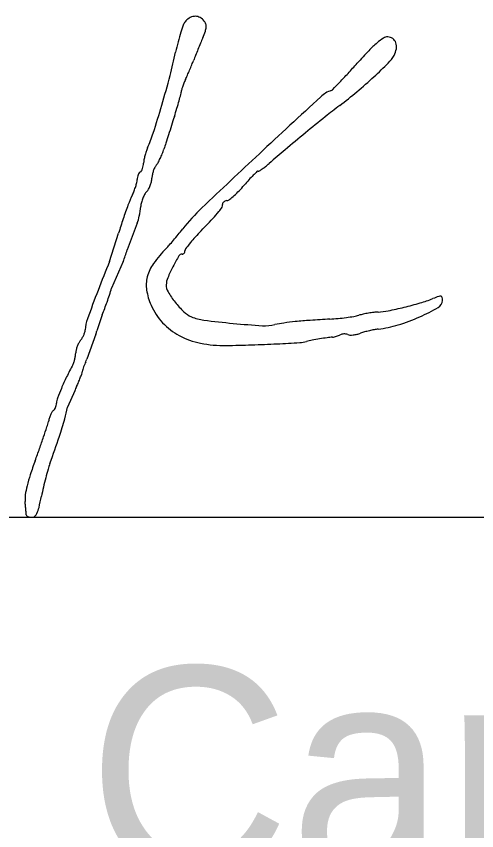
# Model space of a CAD drawing. Extents: x 0 to 34, y 0 to 22.
# Drawn here: x 25.385 to 25.693, y 8.716 to 9.261 of the extents above; entities that cross this region are included whole.
import ezdxf

# ---------------------------------------------------------------- set-up
doc = ezdxf.new("R2010")
doc.units = 0
doc.layers.add('SH_Data', color=7, linetype='Continuous')
doc.layers.add('SH_Text', color=7, linetype='Continuous')

msp = doc.modelspace()

# ---------------------------------------------------------------- linework, layer by layer
at = {"layer": 'SH_Data'}
msp.add_line((24.527883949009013, 8.926235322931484), (28.027883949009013, 8.926235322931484), dxfattribs=at)
at = {"layer": 'SH_Text'}
for p, q in [((25.46574164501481, 9.122891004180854), (25.45916330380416, 9.105001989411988)), ((25.44729066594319, 9.097297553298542), (25.45340133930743, 9.116211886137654)), ((25.456400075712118, 9.097184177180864), (25.44871316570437, 9.079510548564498)), ((25.442454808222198, 9.061636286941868), (25.43876923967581, 9.05082316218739)), ((25.438062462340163, 9.048666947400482), (25.432046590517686, 9.031879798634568)), ((25.424099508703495, 9.010786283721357), (25.419250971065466, 8.999828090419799))]:
    msp.add_line(p, q, dxfattribs=at)
for centre, radius, start, end in [((25.503491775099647, 9.253393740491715), 0.007070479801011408, 137.22300772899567, 159.01474832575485), ((25.50631025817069, 9.25078589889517), 0.010910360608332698, 117.03439841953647, 137.22301092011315), ((25.504669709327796, 9.254000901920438), 0.007300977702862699, 89.75781129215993, 117.03446165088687), ((25.50467193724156, 9.254528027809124), 0.006773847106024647, 61.234726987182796, 89.75780913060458), ((25.503676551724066, 9.252714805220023), 0.008842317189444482, 37.874492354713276, 61.23479156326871), ((25.505078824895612, 9.253805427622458), 0.007065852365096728, 19.142193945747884, 37.874589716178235), ((25.59608272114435, 9.217878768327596), 0.10623900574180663, 159.01475801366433, 162.0283423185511), ((25.435940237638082, 9.278080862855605), 0.0801001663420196, 337.05119776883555, 340.450192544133), ((25.501070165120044, 9.25495341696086), 0.01098586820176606, 340.4501519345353, 355.16408499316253), ((25.50695237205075, 9.254455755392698), 0.005082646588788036, 355.1641465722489, 19.14210515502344), ((25.603541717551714, 9.215459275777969), 0.1140805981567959, 162.02834408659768, 165.39434368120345), ((25.971520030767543, 9.051305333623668), 0.5015121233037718, 157.0511989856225, 157.49718877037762), ((25.651286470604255, 9.21467596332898), 0.038157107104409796, 122.9410784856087, 130.7884487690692), ((25.633292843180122, 9.242446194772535), 0.0050669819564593, 88.18438206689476, 122.94104786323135), ((25.633259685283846, 9.241399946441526), 0.006113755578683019, 54.283094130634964, 88.18445004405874), ((25.63346513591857, 9.241685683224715), 0.005761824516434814, 18.84323948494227, 54.28309458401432), ((25.638409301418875, 9.206373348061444), 0.15011256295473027, 165.3943707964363, 168.13435360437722), ((26.296575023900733, 8.916642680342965), 0.8533569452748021, 157.49707829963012, 157.7966204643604), ((25.67802308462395, 9.18368869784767), 0.07908456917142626, 130.788461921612, 136.34071157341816), ((25.631238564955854, 9.240925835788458), 0.008114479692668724, 350.04864066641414, 18.843141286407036), ((25.1915201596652, 9.300267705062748), 0.306533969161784, 345.1301906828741, 348.1343800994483), ((25.81034836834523, 9.112307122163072), 0.32923732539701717, 158.09809544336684, 158.69465775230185), ((26.266239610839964, 8.929023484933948), 0.8205923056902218, 157.79655998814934, 158.09816479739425), ((25.88493487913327, 8.986240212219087), 0.36508875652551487, 136.340669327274, 138.12528219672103), ((25.6173860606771, 9.246463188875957), 0.023233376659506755, 314.94077373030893, 330.83772668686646), ((25.62550725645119, 9.241931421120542), 0.013933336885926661, 330.8377265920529, 350.0485715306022), ((25.332809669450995, 9.298543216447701), 0.1833317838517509, 337.66739605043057, 338.6945879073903), ((25.060382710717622, 9.725412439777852), 0.7422783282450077, 317.41342041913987, 318.12526089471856), ((25.39725935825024, 9.467045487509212), 0.3348618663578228, 312.67720107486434, 314.9407691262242), ((25.18931435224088, 9.35741857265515), 0.33843527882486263, 336.3837314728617, 337.0265884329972), ((25.183842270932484, 9.359738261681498), 0.34437873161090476, 337.0265999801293, 337.6673943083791), ((24.718326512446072, 9.425906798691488), 0.7961229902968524, 343.6570947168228, 345.1302635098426), ((25.5486993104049, 9.195659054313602), 0.05569635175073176, 155.21705053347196, 158.03471499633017), ((25.359687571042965, 9.282926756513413), 0.15248887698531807, 335.2169602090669, 336.383721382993), ((25.295759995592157, 9.509073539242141), 0.42258318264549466, 316.32802934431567, 317.4134324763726), ((25.40286043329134, 9.460971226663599), 0.3265993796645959, 310.02355906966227, 312.67715180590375), ((25.53780777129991, 9.199720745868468), 0.044067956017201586, 161.09845995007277, 164.05979938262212), ((25.543242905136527, 9.197859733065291), 0.049812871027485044, 158.03470713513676, 161.09847371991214), ((24.922784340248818, 9.865145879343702), 0.9382365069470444, 315.90917203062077, 316.3281183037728), ((25.220648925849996, 9.281087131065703), 0.2836719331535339, 344.39627758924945, 345.2811492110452), ((25.488366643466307, 9.210758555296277), 0.006870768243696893, 345.28111419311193, 358.18445271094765), ((25.500509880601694, 9.210373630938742), 0.005278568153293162, 164.05982897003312, 178.18435083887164), ((33.98914786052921, 0.11163117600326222), 12.381548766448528, 132.72433727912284, 132.983543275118), ((25.602367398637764, 9.19255556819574), 0.02026750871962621, 109.33741020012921, 132.72424589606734), ((25.594796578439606, 9.214129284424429), 0.0025960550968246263, 289.3373055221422, 315.9091805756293), ((25.418268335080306, 9.442624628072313), 0.30264105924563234, 307.2138542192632, 310.02349848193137), ((24.65053463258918, 9.445784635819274), 0.8667690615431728, 342.3657258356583, 343.6571590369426), ((25.263606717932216, 9.269089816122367), 0.239070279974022, 343.1413469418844, 344.3963411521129), ((25.153815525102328, 9.302360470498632), 0.3537918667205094, 342.2058167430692, 343.1413370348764), ((25.86989305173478, 8.847928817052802), 0.4441038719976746, 127.21378627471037, 128.78824952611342), ((33.47998648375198, 6.6300362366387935), 8.390717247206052, 162.20571545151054, 162.24811432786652), ((26.650158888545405, 7.877064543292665), 1.6896528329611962, 128.78821486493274, 129.37102627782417), ((35.346506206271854, 6.032478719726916), 10.350556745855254, 162.24805043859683, 162.28426137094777), ((25.39058750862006, 9.21053869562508), 0.09022613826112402, 335.5577830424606, 342.3657270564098), ((34.39257596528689, 6.337198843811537), 9.349139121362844, 162.28422284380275, 162.320662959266), ((26.659832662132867, 7.865276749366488), 1.7049018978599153, 129.37105613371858, 129.96395153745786), ((27.654914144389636, 8.48478409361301), 2.2774908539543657, 162.32066532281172, 162.42471445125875), ((25.51003639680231, 9.157820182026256), 0.04040307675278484, 161.30433235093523, 165.44751171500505), ((25.496497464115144, 9.162401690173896), 0.026109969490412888, 155.55779789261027, 161.3042767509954), ((25.434467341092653, 9.188419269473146), 0.05178750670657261, 334.4649306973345, 338.3159905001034), ((25.43844672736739, 9.186836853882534), 0.04750503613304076, 338.31611578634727, 342.42469971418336), ((29.012164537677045, 5.451879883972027), 5.081643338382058, 132.98364448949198, 133.57791498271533), ((26.007650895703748, 8.643511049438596), 0.6895252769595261, 129.96397718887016, 131.1298216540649), ((25.484824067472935, 9.162598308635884), 0.014736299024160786, 169.64872742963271, 178.18437080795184), ((25.507789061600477, 9.158403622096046), 0.038081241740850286, 165.44757387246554, 169.64871735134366), ((25.440272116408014, 9.185646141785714), 0.04535433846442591, 330.5573123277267, 334.46496414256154), ((25.461381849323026, 9.162389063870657), 0.008549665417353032, 329.15616349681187, 339.71448763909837), ((25.45915094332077, 9.1632136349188), 0.010928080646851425, 339.7146101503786, 349.33556230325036), ((25.457883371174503, 9.16345232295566), 0.012217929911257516, 349.33559666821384, 358.18431173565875), ((25.493652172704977, 9.152197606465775), 0.017973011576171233, 153.87840862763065, 161.53348522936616), ((25.483711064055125, 9.157072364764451), 0.006901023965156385, 138.2356576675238, 153.87850756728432), ((25.47136962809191, 9.168093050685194), 0.00964486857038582, 318.2357391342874, 330.5573431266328), ((25.520442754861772, 9.20030479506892), 0.05032820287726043, 302.61963432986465, 305.23587515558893), ((25.52248782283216, 9.197409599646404), 0.0467835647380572, 305.2358589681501, 308.6586835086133), ((25.506570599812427, 9.217306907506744), 0.07226416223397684, 308.65869421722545, 311.1298800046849), ((25.474949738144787, 9.151780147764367), 0.00914667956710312, 167.94279577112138, 178.18435452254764), ((25.47479496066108, 9.15181319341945), 0.00898841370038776, 157.56619975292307, 167.94270313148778), ((25.473214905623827, 9.152465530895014), 0.00727899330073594, 146.25782915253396, 157.56616375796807), ((25.469106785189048, 9.155209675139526), 0.002338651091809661, 119.90187438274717, 146.25778491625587), ((25.466859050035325, 9.15911831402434), 0.0021702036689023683, 299.9018276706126, 329.1561776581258), ((25.46344722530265, 9.153440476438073), 0.012245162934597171, 346.85249727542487, 358.18438019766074), ((25.49045164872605, 9.152584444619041), 0.014772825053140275, 168.95118052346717, 178.18432427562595), ((25.495369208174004, 9.151624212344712), 0.019783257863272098, 161.53349155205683, 168.951162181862), ((25.605300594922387, 9.093343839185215), 0.08729206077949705, 135.11007171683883, 137.86174118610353), ((25.63215842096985, 9.066588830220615), 0.12520212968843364, 133.51744580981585, 135.11001366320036), ((25.546729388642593, 9.15655736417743), 0.0011357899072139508, 88.1844063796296, 133.51734451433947), ((25.546810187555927, 9.159106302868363), 0.0014144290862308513, 268.1843708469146, 302.6195962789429), ((25.425101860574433, 9.159813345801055), 0.04160925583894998, 338.5245084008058, 342.7011374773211), ((25.429382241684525, 9.158480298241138), 0.03712610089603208, 342.7010645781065, 346.9668156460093), ((25.45568977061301, 9.152390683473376), 0.010122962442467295, 346.96677257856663, 358.18434105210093), ((25.457710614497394, 9.154656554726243), 0.01809939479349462, 330.37745139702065, 338.6821610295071), ((25.456919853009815, 9.154965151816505), 0.018948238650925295, 338.68213734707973, 346.8524902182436), ((25.477644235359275, 9.198987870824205), 0.07836445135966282, 316.0685426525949, 319.69345890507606), ((25.65203971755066, 9.05105533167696), 0.1503227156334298, 137.8618133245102, 139.69340580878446), ((25.529540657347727, 9.108824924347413), 0.07463750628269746, 153.65575735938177, 159.42811755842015), ((25.432262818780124, 9.156996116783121), 0.033914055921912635, 333.6557721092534, 338.52449326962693), ((25.489803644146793, 9.131517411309), 0.021781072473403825, 150.71546301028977, 158.14687020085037), ((25.478444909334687, 9.137887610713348), 0.008758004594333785, 136.0396747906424, 150.71549140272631), ((25.46586269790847, 9.150021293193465), 0.00872164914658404, 316.03963450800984, 330.37738909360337), ((25.489433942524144, 9.187629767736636), 0.06199363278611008, 311.7474422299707, 316.068636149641), ((25.48499558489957, 9.132528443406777), 0.016888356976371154, 165.38220118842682, 174.69428375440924), ((25.491535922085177, 9.130822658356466), 0.02364747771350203, 158.14680899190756, 165.38223624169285), ((25.525220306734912, 9.134875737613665), 0.0026393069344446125, 130.1368602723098, 151.0182018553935), ((25.526393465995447, 9.133484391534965), 0.0044592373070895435, 114.39142401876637, 130.13692345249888), ((25.527619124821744, 9.130781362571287), 0.0074271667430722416, 103.64624961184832, 114.39141217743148), ((25.524709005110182, 9.142768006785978), 0.004907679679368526, 283.6462639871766, 307.64235710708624), ((25.49439853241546, 9.1820668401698), 0.054537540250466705, 307.64234718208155, 311.74749446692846), ((25.661927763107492, 9.059138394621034), 0.21604152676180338, 159.42821154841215, 162.04078592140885), ((25.404120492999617, 9.140039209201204), 0.06433474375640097, 348.8694102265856, 354.6942197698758), ((25.60244308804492, 9.035205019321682), 0.13528918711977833, 133.57796265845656, 141.69887448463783), ((25.50160077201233, 9.146168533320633), 0.024464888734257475, 320.7679330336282, 329.1115524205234), ((25.520613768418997, 9.134794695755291), 0.00230956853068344, 329.1115525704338, 16.21209061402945), ((25.52373052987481, 9.135700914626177), 0.0009362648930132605, 151.01813757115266, 196.2122493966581), ((26.07266083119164, 8.926006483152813), 0.6478120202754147, 162.0408010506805, 162.92567267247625), ((25.445764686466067, 9.131845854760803), 0.021892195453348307, 335.855264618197, 348.86940195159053), ((24.58374399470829, 10.008517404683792), 1.2840258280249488, 316.0082006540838, 316.5848241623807), ((25.454657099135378, 9.184498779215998), 0.08506947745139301, 316.58481005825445, 320.767854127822), ((25.256454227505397, 9.308976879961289), 0.30591621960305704, 319.7961608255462, 320.7188470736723), ((25.274744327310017, 9.294016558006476), 0.28228702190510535, 320.71886168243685, 321.6988427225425), ((25.60408472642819, 9.023468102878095), 0.13421862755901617, 136.00823089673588, 138.3384845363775), ((25.28191546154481, 9.28745728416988), 0.2725790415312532, 318.87832912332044, 319.7962026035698), ((25.568197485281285, 9.055399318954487), 0.08618221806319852, 138.33851655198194, 141.5860531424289), ((25.371065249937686, 9.131743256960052), 0.09206716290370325, 337.95293198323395, 343.11486703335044), ((25.548695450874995, 9.044270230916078), 0.0885402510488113, 135.69024330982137, 144.30713281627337), ((25.44903291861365, 9.141560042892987), 0.050736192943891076, 315.69017702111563, 318.87836688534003), ((25.494928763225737, 9.104492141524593), 0.0028505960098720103, 340.46997314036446, 358.1843855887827), ((25.500189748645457, 9.104325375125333), 0.0024130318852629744, 144.0004044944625, 178.18443057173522), ((25.5754763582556, 9.049627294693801), 0.09547190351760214, 141.58606479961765, 144.00041963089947), ((25.61929534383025, 9.026403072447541), 0.1460312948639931, 149.27712267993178, 152.51251499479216), ((25.495837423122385, 9.099773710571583), 0.0024168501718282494, 88.18439208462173, 149.27711683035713), ((25.495959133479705, 9.103613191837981), 0.0014245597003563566, 268.1842777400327, 296.86846089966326), ((25.495739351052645, 9.104046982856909), 0.0019108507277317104, 296.8686706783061, 319.887114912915), ((25.49541616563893, 9.104319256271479), 0.00233343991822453, 319.88708139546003, 340.4699613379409), ((26.662581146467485, 8.605293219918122), 1.3111061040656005, 157.95967999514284, 158.87136562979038), ((25.499088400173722, 9.079907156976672), 0.027459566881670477, 144.30714564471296, 164.92094338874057), ((25.578029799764, 9.04787316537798), 0.09951452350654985, 152.5125482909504, 157.2412999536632), ((25.49310086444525, 9.081520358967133), 0.021258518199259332, 164.92091372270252, 189.06773848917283), ((25.498454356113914, 9.081256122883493), 0.013220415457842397, 157.24128361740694, 178.18444542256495), ((26.258962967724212, 8.761267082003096), 0.8783989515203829, 158.87129116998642, 160.1927463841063), ((25.30202942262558, 9.121953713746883), 0.1527008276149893, 340.1737355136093, 343.862119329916), ((25.511955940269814, 9.08452955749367), 0.04035221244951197, 189.06772840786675, 204.01559178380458), ((25.493864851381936, 9.081401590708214), 0.008628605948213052, 178.1843766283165, 210.8810451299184), ((25.542663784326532, 9.11058526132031), 0.06548827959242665, 210.8810705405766, 218.22158649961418), ((25.626103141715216, 9.16956900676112), 0.10415225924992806, 286.2398977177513, 291.14779136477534), ((25.703604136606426, 8.969218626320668), 0.11066552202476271, 108.96840151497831, 111.14786726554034), ((25.664420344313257, 9.071412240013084), 0.0056240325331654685, 299.8255103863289, 358.1844108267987), ((25.66859764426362, 9.071067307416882), 0.0029686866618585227, 79.345559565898, 108.96847520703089), ((25.66897626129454, 9.073079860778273), 0.0009208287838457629, 10.937955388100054, 79.34545703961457), ((25.660921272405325, 9.07152316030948), 0.009124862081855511, 358.184382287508, 10.938075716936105), ((25.169086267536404, 9.169884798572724), 0.29402057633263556, 338.39741817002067, 340.17378094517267), ((25.51480629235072, 9.085799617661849), 0.043472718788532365, 204.01567861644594, 222.7130150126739), ((25.541412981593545, 9.109600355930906), 0.06389625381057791, 218.22168695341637, 225.96238137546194), ((25.581858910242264, 9.321917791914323), 0.2627982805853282, 281.4072065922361, 283.7606053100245), ((25.582554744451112, 9.319075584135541), 0.259872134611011, 283.76064968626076, 286.23985594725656), ((25.598878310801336, 9.18573695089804), 0.1374037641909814, 294.06553257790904, 299.82552472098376), ((25.508540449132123, 9.0756045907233), 0.01660655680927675, 225.96248189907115, 247.0451825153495), ((25.51446640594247, 9.089595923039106), 0.03180110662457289, 247.04517330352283, 262.7792675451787), ((25.58677321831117, 9.203486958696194), 0.14492839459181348, 277.53297154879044, 279.53139768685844), ((25.605361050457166, 9.092783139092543), 0.03267491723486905, 279.5314034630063, 285.570355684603), ((25.62647657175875, 9.017004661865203), 0.04599046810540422, 101.78556866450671, 105.5704129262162), ((25.634966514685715, 8.976314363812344), 0.08755703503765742, 99.4479770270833, 101.78556376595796), ((25.634785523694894, 8.977402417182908), 0.08645403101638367, 97.1042495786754, 99.44802361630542), ((25.62909456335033, 9.023064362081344), 0.04043881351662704, 92.9672207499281, 97.10421418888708), ((25.624578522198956, 9.11018974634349), 0.046803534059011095, 272.9671884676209, 281.4071646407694), ((25.603959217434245, 9.174360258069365), 0.12494403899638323, 286.9823311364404, 294.0655002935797), ((25.45668481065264, 9.05021968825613), 0.0256716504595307, 160.19265966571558, 177.12636944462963), ((25.514105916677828, 9.085153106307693), 0.04251956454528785, 222.71308564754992, 241.7238761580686), ((25.588538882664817, 9.674233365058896), 0.6211122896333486, 262.77920758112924, 264.59017488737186), ((25.589835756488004, 9.687928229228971), 0.6348684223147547, 264.5901786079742, 266.36379135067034), ((25.551452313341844, 9.083931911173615), 0.02965371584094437, 266.3637682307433, 282.79161018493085), ((25.574106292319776, 8.984152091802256), 0.07266546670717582, 98.04997178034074, 102.79155221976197), ((25.591579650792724, 8.860603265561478), 0.1974437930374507, 95.80124333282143, 98.04991592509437), ((25.605235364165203, 8.726190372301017), 0.3325485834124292, 94.07775066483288, 95.80117522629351), ((25.652876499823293, 8.05791875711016), 1.0025162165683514, 93.32074235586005, 94.07773144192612), ((25.586757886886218, 9.197445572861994), 0.13892718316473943, 273.32074059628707, 275.5492469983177), ((25.58450322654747, 9.220652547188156), 0.1622434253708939, 275.54922919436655, 277.5329887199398), ((25.61800010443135, 9.12838404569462), 0.07687160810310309, 276.790599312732, 286.98229536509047), ((25.41420236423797, 9.055099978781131), 0.017349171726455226, 335.9161809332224, 342.7083252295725), ((25.424726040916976, 9.051823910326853), 0.006327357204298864, 342.7082003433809, 357.12631029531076), ((25.43184807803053, 9.051897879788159), 0.007004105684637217, 332.5295416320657, 351.1736043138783), ((25.608127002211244, 9.069635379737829), 0.021591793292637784, 282.78921843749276, 289.50854581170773), ((25.629056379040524, 9.01056056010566), 0.04108095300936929, 105.61826667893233, 109.50850561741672), ((25.639540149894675, 8.973058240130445), 0.08002107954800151, 103.25619131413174, 105.61829806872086), ((25.639403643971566, 8.973637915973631), 0.07942554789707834, 100.89045715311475, 103.25623044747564), ((25.63159200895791, 9.01423969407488), 0.038079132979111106, 96.790612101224, 100.8904898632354), ((25.436492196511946, 9.037427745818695), 0.011087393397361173, 141.081890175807, 152.00404438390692), ((25.416809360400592, 9.05332005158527), 0.014210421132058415, 321.0819381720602, 329.31683792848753), ((25.41261028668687, 9.05581164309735), 0.019093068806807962, 329.31675338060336, 335.9160901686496), ((25.517947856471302, 9.092295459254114), 0.05062966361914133, 241.72385885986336, 258.943827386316), ((25.596934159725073, 8.973117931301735), 0.07279106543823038, 101.1441803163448, 104.22513254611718), ((25.62328554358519, 8.839349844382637), 0.20912996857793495, 99.74205403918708, 101.14417886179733), ((25.62321436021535, 8.839764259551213), 0.2087094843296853, 98.35917096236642, 99.74204511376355), ((25.600851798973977, 8.991953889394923), 0.05488566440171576, 94.62500836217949, 98.35921678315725), ((25.595558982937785, 9.057380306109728), 0.010754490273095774, 274.6249470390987, 281.7044527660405), ((25.594005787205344, 9.064877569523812), 0.01841095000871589, 281.7043901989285, 286.4374944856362), ((25.594171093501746, 9.06431727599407), 0.01782677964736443, 286.437480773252, 291.2104457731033), ((25.597727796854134, 9.055152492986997), 0.007996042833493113, 291.21047298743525, 299.9019697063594), ((25.60363325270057, 9.044883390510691), 0.0038500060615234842, 102.60576149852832, 119.90184394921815), ((25.60436863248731, 9.041595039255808), 0.007219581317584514, 91.80182121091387, 102.60575375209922), ((25.604379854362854, 9.041239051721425), 0.007575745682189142, 81.21211237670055, 91.80199651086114), ((25.60474139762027, 9.043577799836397), 0.00520921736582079, 67.19070601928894, 81.21202722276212), ((25.608288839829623, 9.05201302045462), 0.00394159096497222, 247.1908160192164, 268.92123338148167), ((25.608550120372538, 9.06588871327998), 0.01781974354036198, 268.92124072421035, 276.01333947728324), ((25.608180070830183, 9.069401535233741), 0.021352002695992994, 276.0133666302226, 282.789253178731), ((25.443597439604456, 9.033612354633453), 0.019150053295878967, 159.18281326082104, 166.39465809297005), ((25.44384944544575, 9.033516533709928), 0.019419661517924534, 152.00414965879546, 159.1827956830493), ((25.52396159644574, 9.123072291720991), 0.08198852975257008, 258.943820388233, 270.94478505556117), ((25.50711041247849, 10.14486867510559), 1.103923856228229, 270.94481789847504, 271.83587737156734), ((25.508356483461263, 10.106004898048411), 1.065040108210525, 271.8358576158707, 272.75121012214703), ((25.480915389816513, 10.677068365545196), 1.636762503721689, 272.7511702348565, 273.2801239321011), ((25.5732074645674, 9.066712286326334), 0.023763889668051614, 273.2800984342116, 284.2251188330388), ((25.398678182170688, 9.038172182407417), 0.026163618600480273, 346.0867914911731, 351.0473728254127), ((25.40861999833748, 9.03660595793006), 0.01609918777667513, 351.04744525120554, 358.18442062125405), ((25.43463574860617, 9.035781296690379), 0.009929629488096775, 166.39463776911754, 178.18440722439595), ((25.615925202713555, 8.923595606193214), 0.21966497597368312, 151.5731052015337, 153.94964894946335), ((25.413371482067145, 9.033238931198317), 0.01066016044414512, 331.5729658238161, 341.06671363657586), ((25.399800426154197, 9.037894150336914), 0.02500744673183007, 341.06671793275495, 346.08685862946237), ((25.468477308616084, 9.013356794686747), 0.04074847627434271, 158.02649631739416, 160.82789122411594), ((25.456482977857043, 9.01819638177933), 0.027814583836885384, 154.29689687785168, 158.02652285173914), ((25.42160945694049, 9.034982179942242), 0.010888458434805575, 334.29699313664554, 343.44570425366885), ((25.418771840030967, 9.025379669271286), 0.010478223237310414, 341.091816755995, 349.99110539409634), ((25.441849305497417, 9.021306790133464), 0.012955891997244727, 163.6676917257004, 169.99108234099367), ((25.46578453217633, 9.014293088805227), 0.03789756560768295, 160.82794790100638, 163.66783973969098), ((25.563030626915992, 8.949451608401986), 0.1607890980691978, 153.94965799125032, 156.95247254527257), ((25.348616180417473, 9.049774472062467), 0.08475965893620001, 336.88320520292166, 339.01385926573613), ((25.357481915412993, 9.046373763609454), 0.07526407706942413, 339.0138108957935, 341.091757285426), ((25.549086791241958, 8.955384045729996), 0.14563573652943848, 156.95246343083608, 159.70459120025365), ((25.455843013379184, 8.999215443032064), 0.03378660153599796, 154.82058579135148, 159.97267095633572), ((25.345170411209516, 9.05124547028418), 0.08850627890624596, 334.8205776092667, 336.88316998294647), ((25.422594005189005, 9.00216364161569), 0.010770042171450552, 159.70467204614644, 178.18434757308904), ((25.403361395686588, 9.002730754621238), 0.00846712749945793, 337.804489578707, 348.102542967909), ((25.403123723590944, 9.002780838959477), 0.008710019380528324, 348.1024786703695, 358.1843818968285), ((25.429545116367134, 8.985221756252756), 0.023597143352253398, 155.35293468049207, 161.3169954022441), ((25.425820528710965, 8.986930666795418), 0.01949922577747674, 149.348226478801, 155.35282496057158), ((25.41097797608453, 8.995726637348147), 0.002246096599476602, 119.90172804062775, 149.34815703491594), ((25.408791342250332, 8.999529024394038), 0.002140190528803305, 299.9019996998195, 326.56793455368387), ((25.404880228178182, 9.002111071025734), 0.006826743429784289, 326.56793181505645, 337.80447687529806), ((25.30476933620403, 9.022546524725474), 0.11671406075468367, 344.81489386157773, 348.7757004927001), ((25.358183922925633, 9.002034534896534), 0.0496920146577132, 341.98590499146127, 346.3164920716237), ((25.43547476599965, 8.983216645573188), 0.029856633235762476, 161.31700410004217, 166.3165281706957), ((25.237917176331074, 9.040691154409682), 0.1859848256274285, 341.05893094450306, 344.81490594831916), ((24.897998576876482, 9.151683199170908), 0.5335982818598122, 341.2268316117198, 341.98588332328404), ((24.855899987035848, 9.165992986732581), 0.5780624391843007, 340.40450222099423, 341.22680771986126), ((24.402688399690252, 9.327323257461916), 1.069027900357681, 340.029200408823, 341.058913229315), ((24.770048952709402, 9.196556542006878), 0.6691916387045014, 339.6676021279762, 340.4044233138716), ((25.649988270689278, 8.870490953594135), 0.26921763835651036, 159.6675247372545, 161.79313720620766), ((25.46274521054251, 8.942105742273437), 0.05885195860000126, 160.02911239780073, 164.07973136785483), ((25.629538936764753, 8.894529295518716), 0.2322983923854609, 164.0796825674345, 165.53933011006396), ((25.49006558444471, 8.923092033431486), 0.1008664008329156, 161.793109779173, 166.21625307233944), ((25.653714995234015, 8.888294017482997), 0.2572655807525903, 165.53919501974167, 166.98486295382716), ((25.45194850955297, 8.932442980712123), 0.06161908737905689, 166.21621686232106, 171.8477166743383), ((25.60393453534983, 8.89980038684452), 0.20617261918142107, 166.984806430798, 168.69150156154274), ((25.41025191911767, 8.938416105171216), 0.019496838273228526, 171.84770590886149, 185.1229387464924), ((23.84962922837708, 8.798504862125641), 1.5473848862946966, 5.012915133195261, 5.122923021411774), ((25.189606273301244, 8.98265534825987), 0.21635886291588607, 346.6529471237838, 348.69147719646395), ((24.270875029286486, 8.835454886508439), 1.1245216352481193, 4.873107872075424, 5.012909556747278), ((24.189561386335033, 8.828522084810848), 1.206130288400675, 4.763797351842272, 4.873117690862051), ((25.379700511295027, 8.937554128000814), 0.020987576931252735, 335.35393411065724, 346.6528950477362), ((25.344769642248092, 8.924792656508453), 0.046917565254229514, 3.6136970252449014, 4.763728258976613), ((25.392399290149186, 8.927800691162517), 0.0008069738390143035, 183.61367617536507, 230.93227219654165), ((25.39411776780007, 8.929917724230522), 0.003533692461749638, 230.93239043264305, 246.75749592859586), ((25.39496943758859, 8.931900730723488), 0.005691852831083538, 246.75740095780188, 259.31962420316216), ((25.395594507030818, 8.935215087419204), 0.00906463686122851, 259.31968080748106, 268.18441474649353), ((25.395399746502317, 8.929070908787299), 0.002917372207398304, 268.1843945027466, 309.8308764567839), ((25.393669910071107, 8.931144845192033), 0.005618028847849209, 309.8309034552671, 335.3539528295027)]:
    msp.add_arc(centre, radius, start, end, dxfattribs=at)

# ---------------------------------------------------------------- texts
msp.add_text('Tammy K. Campbell, P.E.', height=0.13999972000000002, dxfattribs=at).set_placement((24.527883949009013, 8.686235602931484))

doc.saveas('drawing.dxf')
